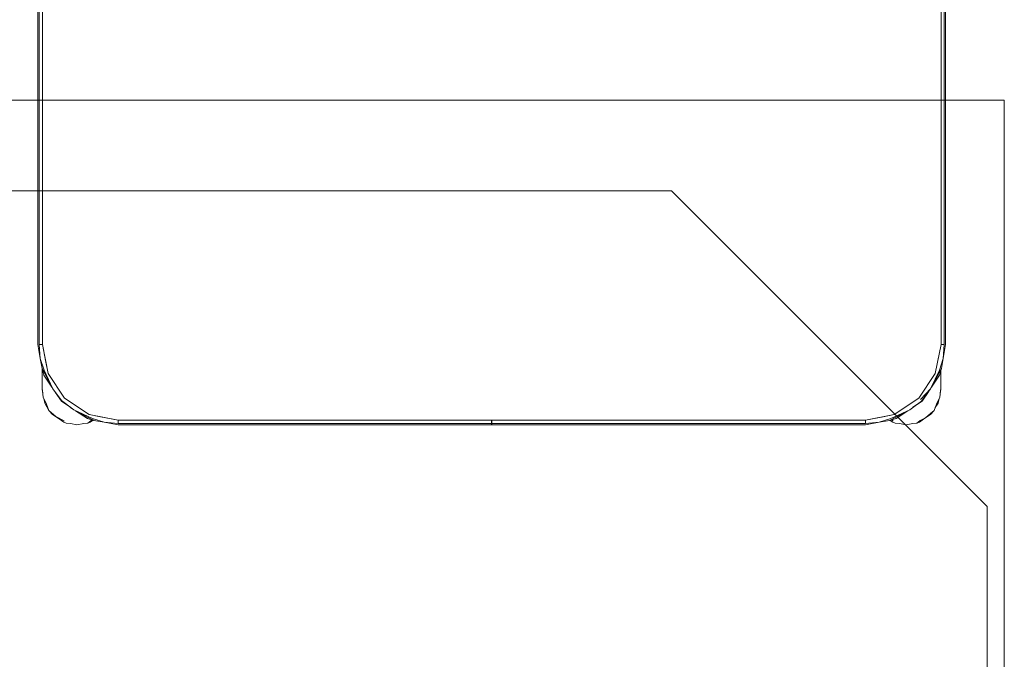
# Model space of a CAD drawing. Header units: millimetres. Extents: x -261 to 187, y -214 to 106.
# Tile 441 of 656: x -190 to -189.349, y -71.889 to -71.467. Entities that reach past the tile are written whole.
import ezdxf

# ---------------------------------------------------------------- set-up
doc = ezdxf.new("R2010")
doc.units = ezdxf.units.MM
doc.header["$LTSCALE"] = 0.005
doc.header["$MEASUREMENT"] = 0
doc.layers.add('IFC-Elemento de mobília-Contorno', color=9, linetype='Continuous', lineweight=5)
doc.layers.add('M-EQPM', color=7, linetype='Continuous', lineweight=18)

msp = doc.modelspace()

# ---------------------------------------------------------------- linework, layer by layer
at = {"layer": 'IFC-Elemento de mobília-Contorno', "lineweight": 5}
for p, q in [((-189.98827, -71.6811), (-189.98827, -71.3371)), ((-189.98739, -71.6811), (-189.98739, -71.3371)), ((-189.98527, -71.6811), (-189.98527, -71.3371)), ((-189.39127, -71.6811), (-189.39127, -71.3371)), ((-189.38915, -71.6811), (-189.38915, -71.3371)), ((-189.38827, -71.6811), (-189.38827, -71.3371)), ((-189.98827, -71.6811), (-189.98665, -71.69028)), ((-189.98739, -71.6811), (-189.98665, -71.69028)), ((-189.98739, -71.6811), (-189.98527, -71.6811)), ((-189.98633, -71.6811), (-189.98527, -71.6811)), ((-189.98527, -71.6811), (-189.98147, -71.70024)), ((-189.98527, -71.6811), (-189.98295, -71.6928)), ((-189.39508, -71.70024), (-189.39127, -71.6811)), ((-189.3936, -71.6928), (-189.39127, -71.6811)), ((-189.39127, -71.6811), (-189.38915, -71.6811)), ((-189.39127, -71.6811), (-189.39021, -71.6811)), ((-189.3899, -71.69028), (-189.38915, -71.6811)), ((-189.3899, -71.69028), (-189.38827, -71.6811)), ((-189.98665, -71.69028), (-189.9842, -71.69801)), ((-189.98665, -71.69028), (-189.98552, -71.697)), ((-189.39234, -71.69801), (-189.3899, -71.69028)), ((-189.39102, -71.697), (-189.3899, -71.69028)), ((-189.98552, -71.697), (-189.98424, -71.70139)), ((-189.98552, -71.697), (-189.9854, -71.69722)), ((-189.98552, -71.697), (-189.97837, -71.7104)), ((-189.98295, -71.6928), (-189.98147, -71.70024)), ((-189.39816, -71.7104), (-189.39102, -71.697)), ((-189.39508, -71.70024), (-189.3936, -71.6928)), ((-189.39231, -71.70139), (-189.39102, -71.697)), ((-189.39167, -71.69819), (-189.39102, -71.697)), ((-189.9854, -71.70612), (-189.9854, -71.69742)), ((-189.9854, -71.6999), (-189.9854, -71.69742)), ((-189.9854, -71.70301), (-189.9854, -71.6999)), ((-189.98424, -71.70139), (-189.97902, -71.7092)), ((-189.9842, -71.69801), (-189.97837, -71.7104)), ((-189.98147, -71.70024), (-189.97063, -71.71646)), ((-189.40592, -71.71646), (-189.39508, -71.70024)), ((-189.39816, -71.7104), (-189.39234, -71.69801)), ((-189.39751, -71.70918), (-189.39231, -71.70139)), ((-189.39139, -71.7111), (-189.39139, -71.69827)), ((-189.39139, -71.70612), (-189.39139, -71.69827)), ((-189.39139, -71.6999), (-189.39139, -71.69827)), ((-189.39139, -71.70301), (-189.39139, -71.6999)), ((-189.9854, -71.7111), (-189.9854, -71.70612)), ((-189.9854, -71.70741), (-189.9854, -71.70612)), ((-189.9854, -71.7087), (-189.9854, -71.70741)), ((-189.9854, -71.7099), (-189.9854, -71.7087)), ((-189.9854, -71.7099), (-189.98471, -71.71579)), ((-189.39209, -71.71579), (-189.39139, -71.7099)), ((-189.39139, -71.7111), (-189.39139, -71.70612)), ((-189.39139, -71.70741), (-189.39139, -71.70612)), ((-189.39139, -71.7087), (-189.39139, -71.70741)), ((-189.39139, -71.7099), (-189.39139, -71.7087)), ((-189.9854, -71.7111), (-189.98505, -71.71282)), ((-189.9854, -71.7111), (-189.98518, -71.71178)), ((-189.9854, -71.7111), (-189.98518, -71.71178)), ((-189.98471, -71.71579), (-189.98254, -71.72062)), ((-189.97837, -71.7104), (-189.97261, -71.71815)), ((-189.97676, -71.71257), (-189.97275, -71.71858)), ((-189.97063, -71.71646), (-189.95441, -71.7273)), ((-189.42214, -71.7273), (-189.40592, -71.71646)), ((-189.40485, -71.71753), (-189.39816, -71.7104)), ((-189.40422, -71.71844), (-189.39816, -71.7104)), ((-189.40379, -71.71858), (-189.39963, -71.71235)), ((-189.39968, -71.71243), (-189.39816, -71.7104)), ((-189.39425, -71.72062), (-189.39209, -71.71579)), ((-189.39174, -71.71282), (-189.39139, -71.7111)), ((-189.39161, -71.71178), (-189.39139, -71.7111)), ((-189.39161, -71.71178), (-189.39139, -71.7111)), ((-189.98427, -71.71676), (-189.98365, -71.7199)), ((-189.98365, -71.7199), (-189.981, -71.72462)), ((-189.98254, -71.72062), (-189.981, -71.72462)), ((-189.97275, -71.71858), (-189.96654, -71.72273)), ((-189.97261, -71.71815), (-189.96457, -71.72421)), ((-189.9666, -71.72268), (-189.96457, -71.72421)), ((-189.41197, -71.72421), (-189.40422, -71.71844)), ((-189.40979, -71.72259), (-189.40379, -71.71858)), ((-189.39579, -71.72462), (-189.39425, -71.72062)), ((-189.3951, -71.72282), (-189.39315, -71.7199)), ((-189.39315, -71.7199), (-189.39252, -71.71676)), ((-189.981, -71.72462), (-189.97866, -71.72736)), ((-189.981, -71.72462), (-189.97641, -71.72873)), ((-189.97866, -71.72736), (-189.97493, -71.72985)), ((-189.97641, -71.72873), (-189.97084, -71.73154)), ((-189.96457, -71.72421), (-189.95218, -71.73004)), ((-189.96457, -71.72421), (-189.95117, -71.73135)), ((-189.96334, -71.72486), (-189.95555, -71.73007)), ((-189.95441, -71.7273), (-189.93527, -71.7311)), ((-189.95441, -71.7273), (-189.94696, -71.72878)), ((-189.94696, -71.72878), (-189.93527, -71.7311)), ((-189.44127, -71.7311), (-189.42214, -71.7273)), ((-189.44127, -71.7311), (-189.42958, -71.72878)), ((-189.42958, -71.72878), (-189.42214, -71.7273)), ((-189.42537, -71.73135), (-189.41197, -71.72421)), ((-189.42436, -71.73004), (-189.41197, -71.72421)), ((-189.42099, -71.73007), (-189.41319, -71.72486)), ((-189.40505, -71.73141), (-189.40149, -71.72958)), ((-189.40186, -71.72985), (-189.39813, -71.72736)), ((-189.40149, -71.72958), (-189.39813, -71.72665)), ((-189.39813, -71.72736), (-189.39579, -71.72462)), ((-189.39813, -71.72665), (-189.39579, -71.72462)), ((-189.97493, -71.72985), (-189.9712, -71.73235)), ((-189.9712, -71.73235), (-189.9695, -71.73297)), ((-189.9695, -71.73297), (-189.9668, -71.73322)), ((-189.9668, -71.73322), (-189.9624, -71.7341)), ((-189.9624, -71.7341), (-189.95799, -71.73322)), ((-189.95799, -71.73322), (-189.95529, -71.73297)), ((-189.95555, -71.73007), (-189.95117, -71.73135)), ((-189.95529, -71.73297), (-189.95305, -71.73141)), ((-189.95529, -71.73297), (-189.95359, -71.73235)), ((-189.95359, -71.73235), (-189.95182, -71.73116)), ((-189.95305, -71.73141), (-189.95229, -71.73102)), ((-189.95237, -71.7307), (-189.95117, -71.73135)), ((-189.95218, -71.73004), (-189.94445, -71.73248)), ((-189.95117, -71.73135), (-189.94445, -71.73248)), ((-189.94445, -71.73248), (-189.93527, -71.73323)), ((-189.94445, -71.73248), (-189.93527, -71.73411)), ((-189.93527, -71.73323), (-189.93527, -71.7311)), ((-189.93527, -71.73216), (-189.93527, -71.7311)), ((-189.93527, -71.7311), (-189.44127, -71.7311)), ((-189.93527, -71.73323), (-189.68832, -71.73323)), ((-189.93527, -71.73411), (-189.68832, -71.73411)), ((-189.68832, -71.73225), (-189.68832, -71.7311)), ((-189.68832, -71.73323), (-189.68832, -71.73225)), ((-189.68832, -71.73388), (-189.68832, -71.73323)), ((-189.68832, -71.73411), (-189.68832, -71.73388)), ((-189.68822, -71.73225), (-189.68822, -71.7311)), ((-189.68822, -71.73323), (-189.68822, -71.73225)), ((-189.68822, -71.73323), (-189.44127, -71.73323)), ((-189.68822, -71.73388), (-189.68822, -71.73323)), ((-189.68822, -71.73411), (-189.68822, -71.73388)), ((-189.68822, -71.73411), (-189.44127, -71.73411)), ((-189.44127, -71.73216), (-189.44127, -71.7311)), ((-189.44127, -71.73323), (-189.44127, -71.7311)), ((-189.44127, -71.73323), (-189.4321, -71.73248)), ((-189.44127, -71.73411), (-189.4321, -71.73248)), ((-189.4321, -71.73248), (-189.42436, -71.73004)), ((-189.4321, -71.73248), (-189.42537, -71.73135)), ((-189.42537, -71.73135), (-189.42099, -71.73007)), ((-189.4249, -71.73121), (-189.4232, -71.73235)), ((-189.424, -71.73095), (-189.42284, -71.73154)), ((-189.4232, -71.73235), (-189.4215, -71.73297)), ((-189.4215, -71.73297), (-189.4188, -71.73322)), ((-189.4188, -71.73322), (-189.4144, -71.7341)), ((-189.4144, -71.7341), (-189.40999, -71.73322)), ((-189.40999, -71.73322), (-189.40729, -71.73297)), ((-189.40729, -71.73297), (-189.40505, -71.73141)), ((-189.40729, -71.73297), (-189.40559, -71.73235)), ((-189.40559, -71.73235), (-189.40186, -71.72985))]:
    msp.add_line(p, q, dxfattribs=at)
at = {"layer": 'M-EQPM', "color": 8, "lineweight": 5}
for p, q in [((-189.34943, -71.51963), (-190.29943, -71.51963)), ((-190.29943, -71.51963), (-189.34943, -71.51963)), ((-189.34943, -71.99463), (-189.34943, -71.51963)), ((-189.34943, -71.51963), (-189.34943, -72.46963)), ((-189.56943, -71.57963), (-190.07943, -71.57963)), ((-190.07943, -71.57963), (-189.56943, -71.57963)), ((-189.36086, -71.7882), (-189.56943, -71.57963)), ((-189.56943, -71.57963), (-189.36086, -71.7882)), ((-189.36086, -72.20105), (-189.36086, -71.7882)), ((-189.36086, -71.7882), (-189.36086, -72.20105))]:
    msp.add_line(p, q, dxfattribs=at)

doc.saveas('drawing.dxf')
